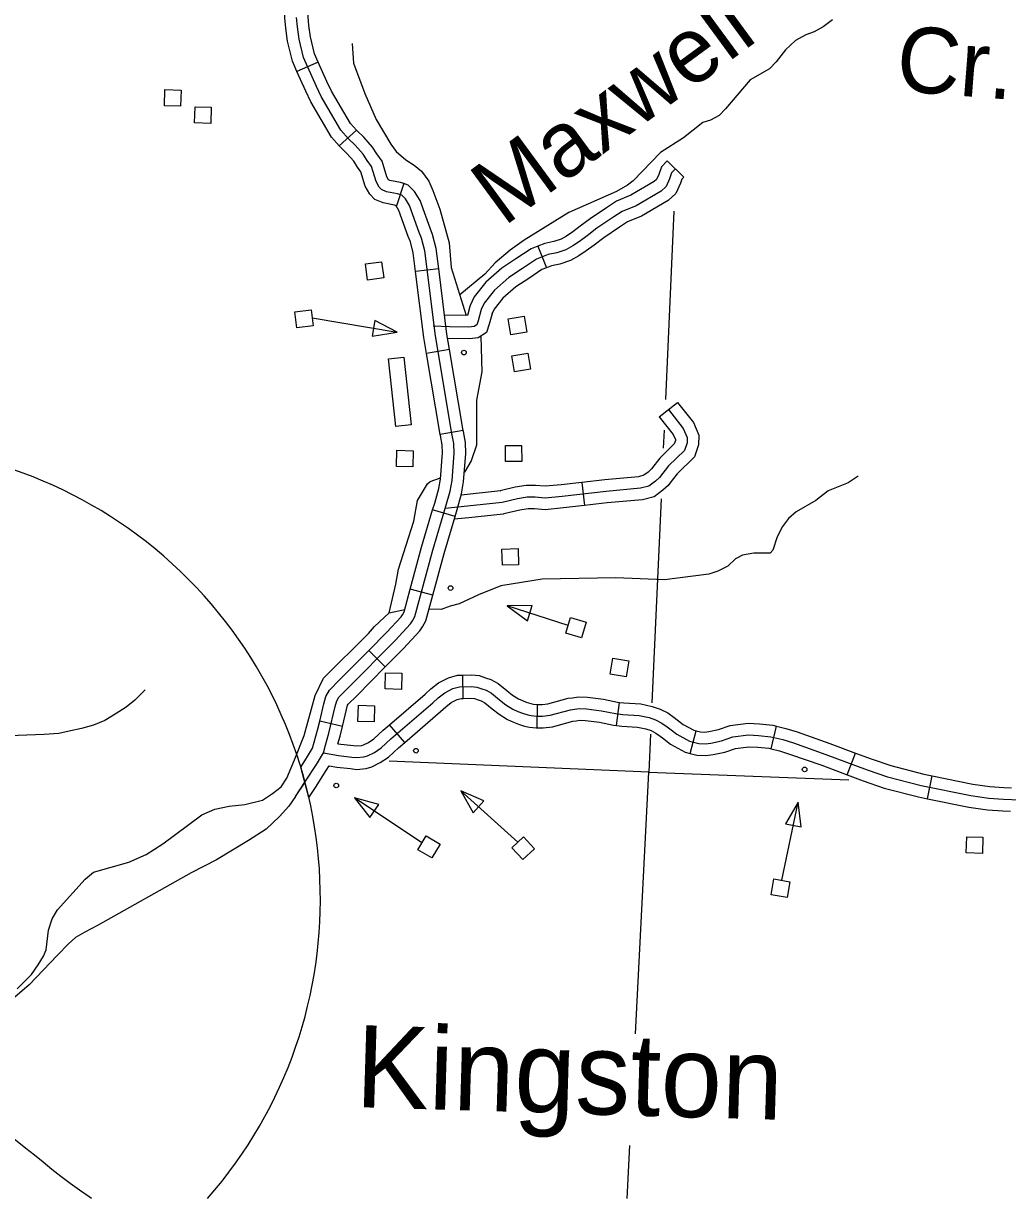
# Model space of a CAD drawing. Extents: x 653372 to 905732, y 627442 to 787275.
# Drawn here: x 864892 to 871221, y 627442 to 635000 of the extents above; entities that cross this region are included whole.
import ezdxf

# ---------------------------------------------------------------- set-up
doc = ezdxf.new("R2010")
doc.units = 0
for name, color, linetype in [('Level 10', 7, 'Continuous'), ('Level 24', 7, 'Continuous'), ('Level 31', 7, 'Continuous'), ('Level 32', 7, 'Continuous'), ('Level 35', 7, 'Continuous'), ('Level 45', 7, 'Continuous'), ('Level 5', 7, 'Continuous'), ('Level 56', 7, 'Continuous'), ('Level 63', 7, 'Continuous')]:
    doc.layers.add(name, color=color, linetype=linetype)

msp = doc.modelspace()

# ---------------------------------------------------------------- linework, layer by layer
at = {"layer": 'Level 10'}
msp.add_lwpolyline([(865329.8, 627441.6), (865313.6, 627452.2), (865252.6, 627494.9), (865192.2, 627538.9), (865132.7, 627583.5), (865075.1, 627628.9), (865019.1, 627674.3), (864963.1, 627719.6), (864906.8, 627764.2), (864850.6, 627807.7), (864795, 627848.3), (864739.7, 627885.2), (864684.1, 627919.5), (864628.6, 627952.6), (864573.7, 627984.3), (864519.6, 628014.8), (864466.1, 628044.4), (864412.8, 628073.4), (864360.6, 628101.6), (864310.3, 628129.2)], dxfattribs=at)
at = {"layer": 'Level 31'}
msp.add_lwpolyline([(866640.3, 630026.9), (866598.6, 629966.4), (866538.9, 629899.2), (866453, 629818.3), (866338, 629744.8), (866134.2, 629620.5), (865970.9, 629536.2), (865368.3, 629198.2), (865285.4, 629154.9), (865227, 629119.5), (865180.7, 629080), (865109.6, 629005.9), (864927.5, 628816.2), (864836.7, 628736.4), (864599.1, 628573.5), (864479.6, 628510.1), (864441.5, 628500.6), (864387.1, 628501.1), (864308.3, 628502.2), (863680.3, 628560.1)], dxfattribs=at)
at = {"layer": 'Level 32'}
for p, q in [((866787.8, 634752.1), (866650.9, 634690.9)), ((867033.9, 634313.8), (866922, 634213.9)), ((867337.4, 633970.2), (867290.7, 633827.7)), ((867562.8, 633422.8), (867413.9, 633404.3)), ((867632.1, 632902.8), (867484.2, 632877.7)), ((867720.1, 632382.2), (867572.3, 632357.1)), ((867667.3, 631828.9), (867523.5, 631871.7)), ((867524, 631322.8), (867379.2, 631361.9)), ((867219, 630861.7), (867112.4, 630967.2)), ((867720.2, 630658.9), (867716.9, 630808.9)), ((868195.6, 630469.6), (868196.9, 630619.6)), ((868705.7, 630484.6), (868725.7, 630633.3)), ((866943.5, 630477.9), (866797.6, 630513.1)), ((867344.5, 630375.9), (867246.6, 630489.6)), ((869700, 630334.4), (869734.6, 630480.3)), ((869179.2, 630305.1), (869217.7, 630450)), ((870190, 630166.4), (870243, 630306.7)), ((870707.2, 630013.4), (870737, 630160.4))]:
    msp.add_line(p, q, dxfattribs=at)
for points in [[(866650.9, 634690.9), (866621.3, 634757.1), (866590.3, 634886.2), (866578.9, 634970), (866572.2, 635035.5), (866572.9, 635105.8), (866587.2, 635246.3)], [(866787.8, 634752.1), (866763.9, 634805.6), (866737.9, 634913.9), (866727.9, 634987.8), (866722.2, 635042.4), (866722.8, 635097.4), (866736.4, 635231.1)], [(867647.4, 632362.5), (867541, 632991.2), (867472.8, 633538.2), (867452.2, 633619.5), (867436.8, 633656.2), (867374.5, 633829.5), (867347.8, 633873.1), (867325.4, 633895.2), (867297.7, 633904.3), (867227.3, 633917.9), (867194.8, 633931.3), (867179.6, 633947), (867159.3, 633983.8), (867130, 634079.9), (867101.6, 634118.6), (867076.4, 634158.9), (867025.5, 634216.5), (866982.3, 634259), (866933.6, 634313.4), (866806.4, 634530.4), (866775.5, 634595.9), (866692.6, 634781.4), (866664.1, 634900.1), (866653.4, 634978.9), (866647.2, 635039)], [(866922, 634213.9), (866872.7, 634269.1), (866740, 634495.4), (866707.3, 634564.6), (866650.9, 634690.9)], [(867033.9, 634313.8), (866994.6, 634357.8), (866872.8, 634565.5), (866843.7, 634627.2), (866787.8, 634752.1)], [(867337.4, 633970.2), (867316.6, 633977), (867248.9, 633990.2), (867239.3, 633994.1), (867228.7, 634013.2), (867198.1, 634114), (867163.7, 634160.8), (867136.7, 634204), (867079.9, 634268.2), (867036.6, 634310.8), (867033.9, 634313.8)], [(867290.7, 633827.7), (867278.8, 633831.6), (867205.7, 633845.7), (867151.8, 633867.8), (867118.7, 633902), (867089.8, 633954.5), (867062, 634045.8), (867039.4, 634076.5), (867016.1, 634113.9), (866971, 634164.8), (866927.9, 634207.2), (866922, 634213.9)], [(867562.8, 633422.8), (867546.6, 633552.1), (867523.5, 633643.3), (867506.7, 633683.4), (867442.5, 633862.1), (867407, 633920.1), (867365.5, 633961), (867337.4, 633970.2)], [(867413.9, 633404.3), (867399, 633524.2), (867380.9, 633595.7), (867366.9, 633629), (867306.5, 633796.9), (867288.6, 633826.2), (867285.3, 633829.4), (867290.7, 633827.7)], [(867484.2, 632877.7), (867466.8, 632980.3), (867413.9, 633404.3)], [(867632.1, 632902.8), (867615.3, 633002.1), (867562.8, 633422.8)], [(867572.3, 632357.1), (867484.2, 632877.7)], [(867720.1, 632382.2), (867632.1, 632902.8)], [(866640.3, 630026.9), (866706.5, 630125.8), (866775.6, 630234.1), (866820.7, 630308.5), (866833.7, 630357.6), (866855.7, 630434), (866897.1, 630605.7), (866906.4, 630642.5), (866919.5, 630666), (866979.8, 630726.6), (867282.1, 631032.1), (867380.8, 631138.3), (867392.9, 631157.7), (867409.4, 631186.1), (867524.3, 631611.9), (867608.6, 631894.4), (867636.2, 631991.6), (867648.1, 632060.5), (867661.1, 632237.1), (867660.2, 632297.9), (867647.4, 632362.5)], [(867523.5, 631871.7), (867536.5, 631915.4), (867563, 632008.4), (867573.6, 632069.7), (867586.1, 632239.3), (867585.3, 632289.9), (867573.6, 632349), (867572.3, 632357.1)], [(867667.3, 631828.9), (867680.6, 631873.5), (867709.4, 631974.9), (867722.6, 632051.3), (867736.2, 632234.9), (867735.1, 632305.8), (867721.2, 632376.1), (867720.1, 632382.2)], [(867379.2, 631361.9), (867452.2, 631632.4), (867523.5, 631871.7)], [(867524, 631322.8), (867596.5, 631591.4), (867667.3, 631828.9)], [(867112.4, 630967.2), (867228, 631084), (867321, 631184.1), (867328.7, 631196.4), (867339.6, 631215.2), (867379.2, 631361.9)], [(867219, 630861.7), (867336.2, 630980.2), (867440.6, 631092.5), (867457.2, 631119), (867479.2, 631156.9), (867524, 631322.8)], [(866797.6, 630513.1), (866824.3, 630623.8), (866836.1, 630670.4), (866859, 630711.6), (866926.5, 630779.5), (867112.4, 630967.2)], [(866943.5, 630477.9), (866969.9, 630587.7), (866976.7, 630614.6), (866980, 630620.5), (867033, 630673.8), (867219, 630861.7)], [(867246.6, 630489.6), (867474.4, 630685.6), (867511.4, 630720.1), (867562.1, 630758.7), (867626.4, 630791.5), (867684.2, 630808.1), (867716.9, 630808.9)], [(867716.9, 630808.9), (867775.5, 630810.1), (867823.2, 630805.4), (867864.3, 630791.8), (867897.8, 630780.1), (867943.9, 630754.7), (868001.3, 630708.6), (868037.8, 630679.1), (868075.4, 630656.1), (868100.4, 630644.3), (868125, 630635.2), (868154.7, 630625.8), (868170, 630622.3), (868196.5, 630619.6), (868196.9, 630619.6)], [(865674.8, 630713), (865608.4, 630647.7), (865553.1, 630602.8), (865482.3, 630556.2), (865415.6, 630517.5), (865341.3, 630487), (865265.7, 630465.8), (865185.5, 630447.9), (865119.5, 630432.7), (865024.9, 630426.8), (864523.6, 630406.4)], [(866820.7, 630308.5), (866918.9, 630290.8), (867004.3, 630281.6), (867035.5, 630277.4), (867081.7, 630282.6), (867105, 630289), (867148.4, 630310.2), (867192.2, 630340.2), (867254.8, 630397.7), (867524.5, 630629.8), (867559.8, 630662.7), (867602.2, 630695), (867654, 630721.4), (867695.6, 630733.4), (867772.6, 630735.1), (867807.5, 630731.6), (867840.1, 630720.8), (867867.2, 630711.3), (867902, 630692.2), (867954.3, 630650.2), (867994.4, 630617.7), (868039.7, 630590), (868071.4, 630575), (868100.7, 630564.3), (868135, 630553.3), (868157.9, 630548.1), (868192.4, 630544.6), (868231, 630544.3), (868279.8, 630550.2), (868409.2, 630585.5), (868434.9, 630588.9), (868465.6, 630594.1), (868513.3, 630591.8), (868609.8, 630578.9), (868699.3, 630561.1), (868746.8, 630554.7), (868852, 630548.3), (868915, 630534.9), (868957.4, 630520.4), (868997.2, 630500.3), (869032.7, 630476.1), (869048.7, 630462.9)], [(867344.5, 630375.9), (867574.5, 630573.9), (867608.3, 630605.3), (867642.3, 630631.2), (867681.7, 630651.4), (867706.9, 630658.6), (867720.2, 630658.9)], [(867720.2, 630658.9), (867769.7, 630660), (867791.8, 630657.8), (867815.9, 630649.8), (867836.5, 630642.6), (867860.1, 630629.6), (867907.2, 630591.8), (867951.1, 630556.3), (868004, 630523.9), (868042.4, 630505.8), (868076.4, 630493.3), (868115.2, 630480.9), (868145.7, 630474), (868188.2, 630469.7), (868195.6, 630469.6)], [(868196.9, 630619.6), (868226.8, 630619.3), (868265.3, 630624), (868394.5, 630659.2), (868423.7, 630663), (868461, 630669.4), (868520, 630666.6), (868622.1, 630653), (868711.6, 630635.1), (868725.7, 630633.3)], [(868725.7, 630633.3), (868754.1, 630629.4), (868862.2, 630622.8), (868935, 630607.3), (868986.6, 630589.7), (869035.4, 630565), (869077.7, 630536.2), (869095.5, 630521.5), (869135.1, 630490.9), (869203.7, 630453.8), (869217.7, 630450)], [(866727.1, 630021.7), (866675.2, 630216.2), (866711.9, 630273.7), (866750.9, 630338.2), (866761.4, 630377.6), (866783.2, 630453.2), (866797.6, 630513.1)], [(866914.3, 630366.7), (867013.3, 630356.1), (867036.3, 630352.9), (867067.6, 630356.5), (867078.4, 630359.4), (867110.5, 630375.2), (867145.4, 630399.1), (867205, 630453.8), (867246.6, 630489.6)], [(866914.3, 630366.7), (866928.2, 630414.8), (866943.5, 630477.9)], [(868195.6, 630469.6), (868235.3, 630469.2), (868294.3, 630476.4), (868424, 630511.8), (868446, 630514.7), (868470.2, 630518.8), (868506.5, 630517.1), (868597.5, 630504.9), (868686.9, 630487.1), (868705.7, 630484.6)], [(868705.7, 630484.6), (868739.5, 630480.1), (868841.9, 630473.8), (868895, 630462.4), (868928.2, 630451.1), (868959, 630435.5), (868987.6, 630416.1), (869001.9, 630404.3), (869053, 630364.8), (869147.9, 630313.4), (869179.2, 630305.1)], [(869048.7, 630462.9), (869094.1, 630427.8), (869175.8, 630383.6), (869234.9, 630367.9), (869277.6, 630366.1), (869313.6, 630371.1), (869381.8, 630385.8), (869454.8, 630410.6), (869555.5, 630423.3), (869620.2, 630419.6), (869699.1, 630411.6), (869775.3, 630393.6), (869843.4, 630371.9), (870051.6, 630298.8), (870317.9, 630198.3), (870449.3, 630154), (870665.9, 630098.3), (870984.4, 630033.7), (871099.9, 630016.4), (871194, 630009.7), (871300.6, 630006)], [(869217.7, 630450), (869246.2, 630442.5), (869273.9, 630441.3), (869300.5, 630445), (869361.8, 630458.2), (869437.9, 630484.1), (869552.9, 630498.6), (869626.2, 630494.4), (869711.6, 630485.8), (869734.6, 630480.3)], [(869734.6, 630480.3), (869795.3, 630465.9), (869867.3, 630443), (870077.3, 630369.2), (870243, 630306.7)], [(866858.1, 630225.6), (866908.2, 630216.5), (866995.3, 630207.1), (867034.6, 630201.8), (867095.9, 630208.7), (867131.7, 630218.5), (867186.4, 630245.3), (867238.9, 630281.4), (867304.6, 630341.6), (867344.5, 630375.9)], [(869179.2, 630305.1), (869223.5, 630293.3), (869281.2, 630290.9), (869326.6, 630297.2), (869401.9, 630313.3), (869471.8, 630337.2), (869558.1, 630348.1), (869614.3, 630344.8), (869686.7, 630337.5), (869700, 630334.4)], [(869700, 630334.4), (869755.2, 630321.3), (869819.6, 630300.8), (870025.9, 630228.3), (870190, 630166.4)], [(870243, 630306.7), (870343.2, 630268.9), (870470.7, 630226), (870682.7, 630171.4), (870737, 630160.4)], [(866727.1, 630021.7), (866769.3, 630084.7), (866839.3, 630194.5), (866858.1, 630225.6)], [(870190, 630166.4), (870292.7, 630127.6), (870428, 630082.1), (870649.1, 630025.2), (870707.2, 630013.4)], [(870737, 630160.4), (870997.4, 630107.6), (871108.1, 630091), (871198, 630084.6), (871245.8, 630082.9)], [(866640.3, 630026.9), (866702.6, 630120)], [(870707.2, 630013.4), (870971.4, 629959.8), (871091.6, 629941.8), (871190.1, 629934.8), (871240.6, 629933)]]:
    msp.add_lwpolyline(points, dxfattribs=at)
at = {"layer": 'Level 35'}
for points in [[(870094.1, 635023.9), (870035.5, 634977.6), (869978.1, 634947.3), (869922.9, 634927.9), (869856.5, 634890.7), (869792.7, 634830.5), (869732.7, 634753.2), (869689.2, 634708.7), (869565.3, 634637.2), (869407, 634451), (869365.4, 634408.5), (869310.1, 634379.2), (869261.9, 634362.7), (869137.7, 634264.2), (868988.6, 634170.4)], [(867006.5, 634871.4), (867014.5, 634745.2), (867088.2, 634549), (867160.4, 634382.9), (867253.7, 634223.4), (867289.8, 634175.9), (867350.8, 634122.9), (867404.1, 634089.1), (867451.4, 634049.4), (867498.3, 633985.7), (867525.3, 633926.2), (867569.2, 633805.5), (867628.7, 633588.6), (867642.2, 633431.3), (867739, 633121.8)], [(868988.6, 634170.4), (868813.2, 633988.2), (868776.9, 633960.7), (868705.4, 633919.8), (868399.2, 633784.4), (868111.2, 633605.7), (868022.4, 633543), (867926.4, 633460.4), (867858.5, 633387.5), (867697.7, 633253.9)], [(867832.7, 632989.6), (867840.4, 632760), (867804.7, 632577.5), (867805.4, 632288.6), (867771.6, 632186.9), (867727.3, 632114.6)], [(867244.3, 631209.6), (867285.6, 631394.4), (867303.1, 631489.9), (867402, 631799.3), (867425.7, 631930.7), (867490.9, 632039.2), (867507.1, 632053), (867574.2, 632077.6)], [(870260.3, 632087.6), (870194.9, 632044.4), (870067.5, 631994), (869988.8, 631930.9), (869862.1, 631859.5), (869811.7, 631816.1), (869774.1, 631764.6), (869738.4, 631698), (869711.4, 631612.3), (869693.2, 631592.5), (869588.3, 631591.8), (869516.3, 631580.7), (869472.1, 631556.2), (869421.6, 631509.8), (869357.3, 631477.6), (869299.2, 631458.3), (869014.1, 631421.9)], [(869014.1, 631421.9), (868701.9, 631435), (868227, 631425.3), (867961.1, 631382.8), (867818.6, 631324.7), (867694.2, 631266.3), (867637.1, 631251.1), (867579, 631231.1), (867499.8, 631233.2)], [(864850.4, 628790.3), (864942.3, 628882.1), (864987.1, 628944.5), (865019.7, 629001.1), (865037.2, 629041.9), (865051.9, 629166.7), (865076.8, 629241.4), (865109.5, 629298), (865288.6, 629496.7), (865343.1, 629541), (865569.4, 629605), (865681.8, 629654.5), (865787.4, 629723.1), (866039.3, 629909.9), (866122.5, 629945.8), (866215.6, 629964.5), (866314.5, 629975.2), (866429.6, 630004.7), (866493.9, 630047.4), (866548.3, 630089.7), (866586.1, 630144.5), (866634.1, 630262.7), (866697.8, 630419.1), (866767, 630676.9), (866821.3, 630787.8), (867109.9, 631076.5), (867150.4, 631122.2), (867244.3, 631209.6), (867343.6, 631230)]]:
    msp.add_lwpolyline(points, dxfattribs=at)
at = {"layer": 'Level 45'}
for p, q in [((869032.2, 634117.3), (869139, 634012)), ((868199.6, 633567.3), (868255.4, 633428.1)), ((868981.2, 632470.2), (869099, 632563.1)), ((868482.1, 632048), (868499.2, 631899))]:
    msp.add_line(p, q, dxfattribs=at)
for points in [[(869032.2, 634117.3), (868994.4, 634078.9), (868977.6, 634028.5), (868963, 633996.5), (868948.4, 633982.8), (868799.1, 633895.4), (868706.5, 633857.2), (868647.7, 633818.4), (868641.7, 633814.4)], [(869085.6, 634064.6), (869060.1, 634038.7), (869047.5, 634000.9), (869025, 633952), (868993.6, 633922.4), (868832.5, 633828), (868741.8, 633790.6), (868689.3, 633756), (868580.3, 633682.9), (868517.8, 633635.2), (868467.2, 633598.5), (868424.3, 633569.3), (868380.5, 633544.5), (868322.7, 633525.2), (868267.1, 633513.6), (868191.8, 633483.4), (868100.3, 633423.2), (868012.8, 633366.6), (867920.8, 633285.4), (867855.3, 633201.5), (867835, 633160.2), (867815.7, 633088.3), (867807.3, 633062.2), (867789.8, 633051.3), (867755.3, 633046.6), (867631.4, 633048.4), (867526.9, 633053.5)], [(869139, 634012), (869125.7, 633998.5), (869117.4, 633973.3), (869087.1, 633907.4), (869038.9, 633862), (868865.9, 633760.6), (868777.1, 633724.1), (868730.8, 633693.5), (868725.2, 633689.8)], [(868641.7, 633814.4), (868536.6, 633743.9), (868473.1, 633695.4), (868424, 633659.9), (868384.6, 633633), (868349.9, 633613.4), (868303.1, 633597.8), (868245.2, 633585.6), (868199.6, 633567.3)], [(868725.2, 633689.8), (868624, 633621.9), (868562.6, 633575), (868510.3, 633537.2), (868464, 633505.6), (868411.1, 633475.6), (868342.3, 633452.7), (868288.9, 633441.5), (868255.4, 633428.1)], [(868199.6, 633567.3), (868156.8, 633550.2), (868059.4, 633486), (867967.4, 633426.6), (867865.9, 633337.1), (867791.4, 633241.6), (867764.5, 633186.7), (867762.4, 633179)], [(868255.4, 633428.1), (868226.7, 633416.6), (868141.3, 633360.3), (868058.2, 633306.7), (867975.6, 633233.8), (867919.2, 633161.5), (867905.6, 633133.7), (867907.3, 633140.1)], [(867762.4, 633179), (867747, 633121.7), (867600.1, 633123.8)], [(867907.3, 633140.1), (867887.7, 633067), (867870.3, 633013.1), (867815.9, 632979.1), (867759.9, 632971.5), (867618.8, 632973.6)], [(869040.1, 632516.7), (869135.6, 632395.5), (869160.5, 632337.5), (869159.5, 632303.2), (869142.8, 632254.1), (869040.6, 632154.1), (868982.2, 632079.2), (868957.2, 632056.5), (868914.2, 632024.9), (868860.9, 632010.7), (868639.1, 631990.6), (868356.8, 631958.1), (868247.1, 631947.6), (868182.5, 631953.4), (868131.7, 631953.4), (868069.4, 631942.8), (867969.5, 631919.1), (867747.6, 631895.3), (867604.5, 631880.8)], [(869099, 632563.1), (869200.6, 632434.2), (869236, 632351.9), (869234.1, 632289.7), (869208, 632213), (869096.7, 632104), (869049.7, 632043.8)], [(868981.2, 632470.2), (869070.6, 632356.8), (869085.1, 632323.1), (869084.9, 632316.7), (869077.5, 632295.2), (868984.6, 632204.2), (868931.4, 632136)], [(868931.4, 632136), (868927, 632130.3), (868909.7, 632114.6), (868881.2, 632093.7), (868847.7, 632084.8), (868631.4, 632065.2), (868482.1, 632048)], [(868482.1, 632048), (868349, 632032.7), (868246.9, 632022.9), (868185.8, 632028.4), (868125.4, 632028.4), (868054.5, 632016.4), (867956.8, 631993.2), (867959.9, 631993.5)], [(869049.7, 632043.8), (869037.4, 632028), (869004.7, 631998.3), (868947.2, 631956.1), (868874, 631936.6), (868646.7, 631916), (868499.2, 631899)], [(867959.9, 631993.5), (867706.9, 631966.3)], [(868499.2, 631899), (868364.7, 631883.5), (868247.4, 631872.3), (868179.1, 631878.4), (868138, 631878.4), (868084.3, 631869.3), (867982.3, 631845.1), (867976, 631844.4)], [(867976, 631844.4), (867755.4, 631820.7), (867662, 631811.2)]]:
    msp.add_lwpolyline(points, dxfattribs=at)
at = {"layer": 'Level 5'}
for points in [[(869074.8, 633792.4), (869020.8, 632582.1)], [(869012, 632384.3), (869006.8, 632268.6)], [(868992.3, 631943.3), (868933.7, 630629.5)], [(868924.6, 630427.5), (868913.8, 630184.6)], [(868913.8, 630184.6), (867243, 630254.4)], [(868827.7, 628499.8), (868913.8, 630184.6)], [(868913.8, 630184.6), (870200.1, 630135.1)], [(868773.6, 627441.6), (868791.1, 627783.3)]]:
    msp.add_lwpolyline(points, dxfattribs=at)
at = {"layer": 'Level 56'}
for points in [[(865797.9, 634470.5), (865801.1, 634574.6), (865905.4, 634571.5), (865902.3, 634467.4)], [(865992.5, 634360.7), (865995.6, 634464.8), (866099.9, 634461.7), (866096.8, 634357.6)], [(867105.1, 633350), (867091.6, 633453.2), (867195.1, 633466.8), (867208.6, 633363.6)], [(866650.4, 633042.2), (866637.6, 633145.5), (866741.2, 633158.3), (866754, 633055)], [(868025.6, 632997.1), (868008.8, 633099.8), (868111.9, 633116.7), (868128.7, 633014)], [(867152.2, 633090.3), (867135.2, 632989.7), (867294.6, 633014.6)], [(868050.4, 632759.8), (868033.6, 632862.5), (868136.6, 632879.3), (868153.4, 632776.6)], [(867238.5, 632842.6), (867337.9, 632853.6), (867385.9, 632418.7), (867286.5, 632407.8)], [(867992.2, 632181.6), (867991.5, 632285.7), (868095.9, 632286.4), (868096.6, 632182.4)], [(867290.9, 632150.6), (867294, 632254.6), (867398.3, 632251.5), (867395.2, 632147.5)], [(867971.9, 631515.3), (867968.9, 631619.3), (868073.2, 631622.3), (868076.3, 631518.3)], [(868132.8, 631158.2), (868163.7, 631255.4), (868002.5, 631253.2)], [(868380.6, 631078.4), (868410.5, 631178.1), (868510.5, 631148.2), (868480.7, 631048.5)], [(868665.4, 630815.1), (868682.2, 630917.8), (868785.3, 630900.9), (868768.5, 630798.2)], [(867217.7, 630719.9), (867220.9, 630824), (867325.2, 630820.8), (867322.1, 630716.8)], [(867043, 630510.6), (867046.1, 630614.6), (867150.4, 630611.5), (867147.3, 630507.4)], [(867119.9, 629892), (867176.5, 629976.8), (867021, 630019.4)], [(867783.6, 629923.4), (867852, 629999.1), (867704.2, 630063.8)], [(869793.5, 629852.7), (869893.4, 629831.9), (869874.7, 629992.1)], [(867428.3, 629684.8), (867481, 629774.6), (867571, 629721.7), (867518.3, 629632)], [(868032.1, 629698.1), (868108.6, 629768.6), (868179.4, 629691.8), (868102.8, 629621.3)], [(870955.4, 629664.7), (870958.5, 629768.7), (871062.9, 629765.6), (871059.8, 629661.6)], [(869699.9, 629395.2), (869718.2, 629497.7), (869821, 629479.3), (869802.6, 629376.8)]]:
    msp.add_lwpolyline(points, close=True, dxfattribs=at)
for points in [[(866747.6, 633106.7), (867294.6, 633014.6)], [(868395.6, 631128.3), (868002.5, 631253.2)], [(867454.6, 629729.7), (867021, 630019.4)], [(868070.3, 629733.3), (867704.2, 630063.8)], [(869769.6, 629488.5), (869874.7, 629992.1)]]:
    msp.add_lwpolyline(points, dxfattribs=at)
for centre in [(867724.7, 632883.5), (867638.6, 631368.7), (867415.8, 630322.3), (869916.1, 630201.5), (866903.4, 630098.4)]:
    msp.add_circle(centre, 15, dxfattribs=at)
at = {"layer": 'Level 63'}
msp.add_arc((863883.1, 629367.6), 2918.2, 318.70082, 221.29918, dxfattribs=at)

# ---------------------------------------------------------------- texts
at = {"layer": 'Level 24'}
msp.add_text('Kingston', height=528, rotation=358.28003, dxfattribs=at).set_placement((867023.2, 628029.8))
at = {"layer": 'Level 35'}
for s, rotation, p in [('Maxwell', 36.28164, (867980, 633689.5)), ('Cr.', 355.5376, (870496.5, 634567.9))]:
    msp.add_text(s, height=422.4, rotation=rotation, dxfattribs=at).set_placement(p)

doc.saveas('drawing.dxf')
